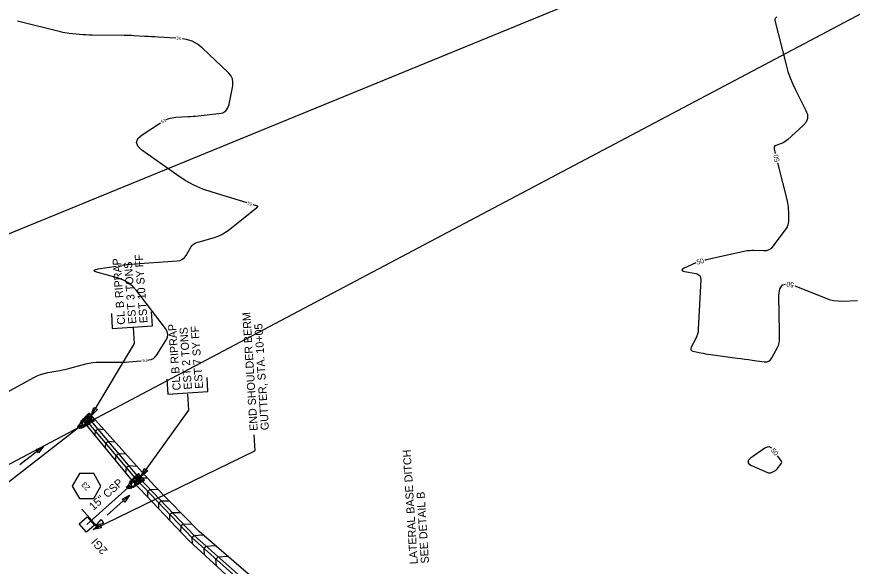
# Model space of a CAD drawing. Extents: x 2384780 to 2405861, y 547869 to 573706.
# Drawn here: x 2396210 to 2396732, y 554135 to 554478 of the extents above; entities that cross this region are included whole.
import ezdxf

# ---------------------------------------------------------------- set-up
doc = ezdxf.new("R2010")
doc.units = 0
for name, color, linetype in [('Breaklines', 7, 'Continuous'), ('Matchline Text', 7, 'Continuous'), ('Old_Level_11', 7, 'Continuous'), ('Old_Level_12', 7, 'Continuous'), ('Old_Level_23', 7, 'Continuous'), ('Old_Level_5', 7, 'Continuous'), ('Old_Level_60', 7, 'Continuous'), ('Old_Level_61', 7, 'Continuous'), ('Old_Level_63', 7, 'Continuous'), ('Sheet Plan CELL', 7, 'Continuous')]:
    doc.layers.add(name, color=color, linetype=linetype)

# ---------------------------------------------------------------- blocks, each defined once
blk = doc.blocks.new('RIPRAP')
at = {"layer": 'Breaklines'}
for points in [[(-0.002, -0.00625), (-0.00625, -0.00775), (-0.016, -0.0125), (-0.02, -0.00675), (-0.02, -0.003), (-0.008, 0.00275), (-0.002, -0.00025), (-0.002, -0.00625)], [(0.01825, -0.00325), (0.01375, -0.005), (0.00325, -0.00975), (0.00025, -0.00375), (0, 0), (0.01125, 0.005), (0.018, 0.00275), (0.01825, -0.00325)], [(-0.0485, -0.08525), (-0.0425, -0.0835), (-0.03275, -0.0825), (-0.0305, -0.08925), (-0.03175, -0.0945), (-0.0445, -0.09325), (-0.049, -0.089), (-0.0485, -0.08525)], [(-0.046, -0.1025), (-0.04025, -0.098), (-0.02675, -0.09375), (-0.02, -0.09975), (-0.02, -0.10575), (-0.03625, -0.11225), (-0.044, -0.1085), (-0.046, -0.1025)], [(-0.03675, -0.07275), (-0.04075, -0.06825), (-0.04325, -0.0585), (-0.0395, -0.054), (-0.035, -0.054), (-0.031, -0.0665), (-0.033, -0.0705), (-0.03675, -0.07275)], [(-0.0305, -0.05975), (-0.035, -0.05625), (-0.0375, -0.0465), (-0.033, -0.042), (-0.02925, -0.042), (-0.02475, -0.05375), (-0.02675, -0.05825), (-0.0305, -0.05975)], [(-0.00025, -0.11525), (-0.0145, -0.10575), (-0.0355, -0.078), (-0.0255, -0.056), (-0.00975, -0.051), (0.01725, -0.08475), (0.01525, -0.10425), (0.002, -0.11775)], [(-0.0345, -0.0215), (-0.0265, -0.01775), (-0.007, -0.01125), (0.00375, -0.02075), (0.003, -0.0315), (-0.02075, -0.03775), (-0.03225, -0.032), (-0.0345, -0.024)], [(-0.0275, -0.0395), (-0.023, -0.03925), (-0.014, -0.039), (-0.0115, -0.045), (-0.0115, -0.04875), (-0.0235, -0.049), (-0.0295, -0.04475), (-0.0275, -0.0395)], [(-0.0095, -0.039), (0.00025, -0.0365), (0.0205, -0.036), (0.02775, -0.0495), (0.024, -0.05775), (-0.00075, -0.05675), (-0.009, -0.0485), (-0.0095, -0.039)], [(0.009, -0.07425), (0.0045, -0.07075), (0.00225, -0.061), (0.00625, -0.05625), (0.01, -0.057), (0.01425, -0.06825), (0.01275, -0.072), (0.009, -0.07425)], [(0.012, -0.0355), (0.00825, -0.0295), (0.0035, -0.01775), (0.01025, -0.00925), (0.01825, -0.009), (0.0225, -0.027), (0.01875, -0.033), (0.012, -0.0355)], [(0.01975, -0.07925), (0.01525, -0.07475), (0.01375, -0.06525), (0.01725, -0.0605), (0.02175, -0.0605), (0.02575, -0.07325), (0.0235, -0.077), (0.01975, -0.07925)], [(0.0225, -0.12), (0.0185, -0.11625), (0.01675, -0.10675), (0.0205, -0.102), (0.025, -0.102), (0.0285, -0.114), (0.02625, -0.11775), (0.0225, -0.12)], [(0.02025, -0.07975), (0.02825, -0.07725), (0.04025, -0.077), (0.045, -0.08725), (0.042, -0.0935), (0.02475, -0.092), (0.02025, -0.0855), (0.02025, -0.07975)], [(0.03125, -0.0765), (0.0265, -0.073), (0.02425, -0.06325), (0.0285, -0.0585), (0.03225, -0.05925), (0.03625, -0.0705), (0.035, -0.07425), (0.03125, -0.0765)], [(0.03775, -0.114), (0.03325, -0.11025), (0.031, -0.1005), (0.035, -0.096), (0.03875, -0.09675), (0.043, -0.10775), (0.0415, -0.1115), (0.03775, -0.114)], [(-0.06725, -0.1915), (-0.06125, -0.18975), (-0.0515, -0.18875), (-0.04925, -0.1955), (-0.0505, -0.20075), (-0.06325, -0.1995), (-0.06775, -0.19525), (-0.06725, -0.1915)], [(-0.061, -0.17925), (-0.055, -0.17725), (-0.04525, -0.17625), (-0.043, -0.183), (-0.04425, -0.18825), (-0.057, -0.187), (-0.0615, -0.18275), (-0.061, -0.17925)], [(-0.04975, -0.14825), (-0.05425, -0.14475), (-0.05675, -0.135), (-0.05225, -0.1305), (-0.0485, -0.1305), (-0.04375, -0.14225), (-0.046, -0.14675), (-0.04975, -0.14825)], [(-0.04975, -0.17575), (-0.05375, -0.1705), (-0.05675, -0.16075), (-0.05225, -0.157), (-0.04875, -0.157), (-0.04375, -0.169), (-0.046, -0.1735), (-0.04975, -0.17575)], [(-0.046, -0.12775), (-0.0505, -0.12425), (-0.053, -0.1145), (-0.0485, -0.11), (-0.04475, -0.11), (-0.04, -0.12175), (-0.04225, -0.12625), (-0.046, -0.12775)], [(-0.032, -0.15425), (-0.03625, -0.15575), (-0.046, -0.158), (-0.0505, -0.15375), (-0.05075, -0.15075), (-0.041, -0.146), (-0.035, -0.14825), (-0.03275, -0.152)], [(-0.05075, -0.19675), (-0.0405, -0.195), (-0.021, -0.194), (-0.01375, -0.208), (-0.018, -0.21775), (-0.042, -0.21675), (-0.0505, -0.20725), (-0.05075, -0.19675)], [(-0.04275, -0.12825), (-0.03225, -0.126), (-0.012, -0.1275), (-0.00575, -0.1395), (-0.009, -0.15), (-0.033, -0.1485), (-0.04375, -0.13875), (-0.04275, -0.12825)], [(-0.0355, -0.17625), (-0.037, -0.1725), (-0.04125, -0.16275), (-0.03525, -0.158), (-0.0315, -0.158), (-0.02675, -0.17075), (-0.031, -0.174), (-0.0355, -0.17625)], [(-0.023, -0.1195), (-0.02725, -0.12175), (-0.037, -0.126), (-0.041, -0.1195), (-0.041, -0.11625), (-0.029, -0.1115), (-0.02525, -0.1135), (-0.023, -0.1195)], [(-0.012, -0.187), (-0.01875, -0.19075), (-0.033, -0.1935), (-0.039, -0.1875), (-0.039, -0.1815), (-0.02275, -0.17675), (-0.01525, -0.17875), (-0.012, -0.187)], [(-0.0215, -0.16975), (-0.02625, -0.1655), (-0.0285, -0.15575), (-0.024, -0.15125), (-0.02025, -0.15175), (-0.01625, -0.163), (-0.01775, -0.1675), (-0.0215, -0.16975)], [(-0.01575, -0.1245), (-0.02025, -0.12125), (-0.022, -0.11125), (-0.0185, -0.10675), (-0.014, -0.10675), (-0.00975, -0.1185), (-0.012, -0.123), (-0.01575, -0.1245)], [(0.00075, -0.15075), (0.0045, -0.15875), (0.011, -0.179), (0.0015, -0.18875), (-0.009, -0.189), (-0.01475, -0.16525), (-0.012, -0.153), (-0.0015, -0.1515)], [(-0.0115, -0.204), (-0.00425, -0.2025), (0.0085, -0.20225), (0.01275, -0.21275), (0.01125, -0.2185), (-0.0075, -0.21675), (-0.01225, -0.21075), (-0.0115, -0.204)], [(-0.00575, -0.118), (0.00025, -0.1155), (0.0085, -0.1175), (0.0125, -0.12425), (0.01025, -0.128), (-0.00175, -0.12825), (-0.00575, -0.12175), (-0.00575, -0.118)], [(0.04, -0.14075), (0.03075, -0.14625), (0.009, -0.15575), (-0.004, -0.14175), (-0.00425, -0.132), (0.024, -0.123), (0.03825, -0.1285), (0.0425, -0.1405)], [(0.00625, -0.2035), (0.00175, -0.19975), (-0.001, -0.19), (0.0035, -0.1855), (0.00725, -0.1855), (0.012, -0.1975), (0.01, -0.202), (0.00625, -0.2035)], [(0.01625, -0.174), (0.0125, -0.17075), (0.009, -0.16), (0.0135, -0.1555), (0.01725, -0.15625), (0.022, -0.168), (0.02075, -0.17175), (0.01625, -0.174)], [(0.026, -0.18075), (0.03225, -0.18875), (0.03875, -0.20825), (0.02925, -0.219), (0.01875, -0.21675), (0.012, -0.193), (0.01575, -0.184), (0.026, -0.17925)], [(0.0205, -0.15575), (0.0265, -0.15325), (0.03475, -0.15525), (0.03875, -0.162), (0.0365, -0.16575), (0.0245, -0.166), (0.0205, -0.1595), (0.0205, -0.15575)], [(0.04925, -0.17425), (0.044, -0.17875), (0.03525, -0.1805), (0.02975, -0.177), (0.0295, -0.171), (0.0415, -0.16925), (0.0475, -0.1705), (0.04925, -0.17425)], [(0.048, -0.1195), (0.04425, -0.12325), (0.036, -0.12575), (0.03, -0.122), (0.02975, -0.1155), (0.04175, -0.11375), (0.04775, -0.11575), (0.048, -0.1195)], [(0.0335, -0.189), (0.0395, -0.18675), (0.04775, -0.18875), (0.0515, -0.1955), (0.04925, -0.19925), (0.03725, -0.1995), (0.0335, -0.19275), (0.0335, -0.189)], [(0.043, -0.162), (0.03825, -0.1585), (0.036, -0.14875), (0.04, -0.144), (0.04375, -0.14475), (0.048, -0.15575), (0.04675, -0.1595), (0.043, -0.162)], [(0.04325, -0.22375), (0.0385, -0.22025), (0.03625, -0.2105), (0.0405, -0.20575), (0.04425, -0.2065), (0.0485, -0.2175), (0.047, -0.22125), (0.04325, -0.22375)], [(-0.064, -0.2115), (-0.058, -0.20975), (-0.04825, -0.20875), (-0.046, -0.2155), (-0.04725, -0.22075), (-0.06, -0.2195), (-0.0645, -0.21525), (-0.064, -0.2115)]]:
    blk.add_lwpolyline(points, dxfattribs=at)
blk = doc.blocks.new('IN')
at = {"layer": 'Matchline Text'}
blk.add_lwpolyline([(-0.07025, 0.067), (0.07025, 0.067), (0.07025, -0.067), (-0.07025, -0.067)], close=True, dxfattribs=at)
blk = doc.blocks.new('AH1')
at = {"layer": 'Old_Level_23'}
blk.add_lwpolyline([(-5.28, 1.32), (0, 0), (-5.28, -1.32)], close=True, dxfattribs=at)

msp = doc.modelspace()

# ---------------------------------------------------------------- linework, layer by layer
at = {"layer": 'Breaklines'}
for p, q in [((2396157.8775, 554151.37125), (2396248.564, 554221.70325)), ((2396257.69981, 554158.09255), (2396358.69952, 554207.21155)), ((2396253.62925, 554161.1675), (2396279.2445, 554184.03275)), ((2396259.9555, 554160.1125), (2396250.65075, 554170.71225))]:
    msp.add_line(p, q, dxfattribs=at)
for points in [[(2396268.98275, 554293.059), (2396269.59325, 554283.6435), (2396294.62025, 554285.26625), (2396294.0475, 554294.09225)], [(2396256.48, 554229.16), (2396283.5305, 554274.27475), (2396282.91225, 554284.2555)], [(2396303.685, 554252.05875), (2396304.2955, 554242.64325), (2396329.3225, 554244.266), (2396328.74975, 554253.092)], [(2396287.522, 554191.1185), (2396317.40275, 554232.64375), (2396316.7845, 554242.6245)]]:
    msp.add_lwpolyline(points, dxfattribs=at)
msp.add_lwpolyline([(2396262.74295, 554159.15519), (2396257.69981, 554158.09255), (2396261.64958, 554161.40342)], close=True, dxfattribs=at)
at = {"layer": 'Old_Level_12'}
msp.add_lwpolyline([(2396262.51548, 554185.21012), (2396258.04098, 554192.96012), (2396249.09198, 554192.96012), (2396244.61748, 554185.21012), (2396249.09198, 554177.46012), (2396258.04098, 554177.46012)], close=True, dxfattribs=at)
at = {"layer": 'Old_Level_5'}
for p, q in [((2396358.07277, 554217.1918), (2396358.69952, 554207.21155)), ((2396226.70325, 554209.99025), (2396211.82075, 554198.51975)), ((2396280.28875, 554179.4635), (2396266.3165, 554166.90025))]:
    msp.add_line(p, q, dxfattribs=at)
for points in [[(2396221.9795, 554207.928), (2396226.70325, 554209.99025), (2396223.50575, 554205.94825)], [(2396275.7345, 554177.05), (2396280.28875, 554179.4635), (2396277.40625, 554175.19125)]]:
    msp.add_lwpolyline(points, close=True, dxfattribs=at)
at = {"layer": 'Old_Level_60'}
for points in [[(2396309.2865, 554464.964), (2396298.29925, 554465.65625), (2396296.1885, 554465.787), (2396294.07725, 554465.91325), (2396291.966, 554466.035), (2396289.8545, 554466.1525), (2396282.95625, 554466.5285), (2396281.478, 554466.60075), (2396279.999, 554466.65625), (2396278.5195, 554466.69475), (2396277.03925, 554466.7165), (2396257.006, 554466.8975), (2396255.03775, 554466.93725), (2396253.07175, 554467.02125), (2396251.108, 554467.1495), (2396249.14675, 554467.32175), (2396242.744, 554467.9565), (2396241.37625, 554468.117), (2396240.017, 554468.3265), (2396238.666, 554468.58475), (2396237.3235, 554468.892), (2396210.2855, 554475.59375)], [(2396303.0475, 554414.03875), (2396304.853, 554414.7645), (2396307.01375, 554415.3125), (2396309.2675, 554415.5765), (2396316.78025, 554415.97525), (2396318.38925, 554416.07125), (2396319.99675, 554416.1885), (2396321.60225, 554416.32675), (2396323.20625, 554416.4865), (2396336.05725, 554417.8505), (2396338.53175, 554418.44625), (2396340.44775, 554419.649), (2396341.8055, 554421.45875), (2396342.6045, 554423.87525), (2396344.76175, 554435.1625), (2396344.9425, 554437.4905), (2396344.5605, 554439.6365), (2396343.6155, 554441.601), (2396342.10775, 554443.38375), (2396325.6615, 554458.9355), (2396322.6985, 554461.30825), (2396319.47125, 554463.07325), (2396315.9795, 554464.23), (2396313.26975, 554464.62625)], [(2396353.7275, 554362.13125), (2396331.88, 554368.7475), (2396326.05025, 554370.77125), (2396320.44175, 554373.245), (2396315.05375, 554376.1685), (2396309.88675, 554379.542), (2396288.0035, 554395.115), (2396285.4415, 554397.53975), (2396284.61975, 554399.92875), (2396285.5385, 554402.282), (2396288.19775, 554404.59975), (2396299.596, 554412.02725)], [(2396275.99275, 554323.23725), (2396276.15675, 554323.26325), (2396276.658, 554323.342), (2396277.15925, 554323.42075), (2396277.6605, 554323.49975), (2396279.29825, 554323.75725), (2396279.6495, 554323.8085), (2396280.00175, 554323.852), (2396280.35475, 554323.88775), (2396280.70875, 554323.9155), (2396310.19375, 554325.90475), (2396311.908, 554326.2105), (2396313.39625, 554326.88075), (2396314.65825, 554327.916), (2396315.694, 554329.31575), (2396318.70825, 554334.48425), (2396319.4275, 554335.4975), (2396320.29325, 554336.32225), (2396321.306, 554336.958), (2396322.46525, 554337.40525), (2396333.41925, 554340.542), (2396335.7115, 554341.32075), (2396337.89375, 554342.3125), (2396339.96575, 554343.51775), (2396341.9275, 554344.936), (2396359.89475, 554359.30425), (2396359.94825, 554359.34525), (2396360.003, 554359.38375), (2396360.0595, 554359.42025), (2396360.11775, 554359.45425), (2396360.30975, 554359.56175), (2396360.347, 554359.58775), (2396360.3765, 554359.61925), (2396360.39825, 554359.65675), (2396360.41225, 554359.7), (2396360.45825, 554359.91), (2396360.46175, 554359.95225), (2396360.45275, 554359.9885), (2396360.43125, 554360.0195), (2396360.39725, 554360.0445), (2396360.08925, 554360.21425), (2396360.044, 554360.23725), (2396359.99725, 554360.25625), (2396359.9495, 554360.272), (2396359.90025, 554360.284), (2396359.7375, 554360.31775), (2396359.70275, 554360.3255), (2396359.66825, 554360.33375), (2396359.63375, 554360.343), (2396359.5995, 554360.353), (2396357.55575, 554360.97175)], [(2396291.5275, 554263.89325), (2396292.35975, 554263.98475), (2396293.911, 554264.3185), (2396295.272, 554264.95675), (2396296.44225, 554265.9), (2396297.42225, 554267.148), (2396303.1065, 554276.1445), (2396303.999, 554278.0575), (2396304.24075, 554279.94175), (2396303.8315, 554281.7965), (2396302.77125, 554283.62225), (2396284.64175, 554307.32), (2396282.14975, 554310.0985), (2396279.31625, 554312.36625), (2396276.1405, 554314.124), (2396272.623, 554315.371), (2396260.57375, 554318.61125), (2396258.64475, 554319.27075), (2396258.0215, 554319.8605), (2396258.704, 554320.3805), (2396260.69225, 554320.83075), (2396272.04125, 554322.61575)], [(2396200.23425, 554241.837), (2396220.6205, 554253.05), (2396222.69375, 554254.0835), (2396224.83025, 554254.93775), (2396227.03, 554255.613), (2396229.29275, 554256.109), (2396236.78775, 554257.43675), (2396238.39025, 554257.73825), (2396239.985, 554258.07325), (2396241.5725, 554258.442), (2396243.1525, 554258.8445), (2396253.0895, 554261.4885), (2396255.22825, 554261.98425), (2396257.38525, 554262.33825), (2396259.561, 554262.55075), (2396261.75525, 554262.6215), (2396275.239, 554262.6215), (2396277.6035, 554262.65375), (2396279.9645, 554262.751), (2396282.322, 554262.91275), (2396284.676, 554263.13925), (2396287.5515, 554263.45575)]]:
    msp.add_lwpolyline(points, dxfattribs=at)
at = {"layer": 'Old_Level_61'}
for points in [[(2396684.5695, 554478.38975), (2396683.7345, 554477.56925), (2396683.461, 554477.23075), (2396683.29825, 554476.86125), (2396683.24625, 554476.461), (2396683.305, 554476.02975), (2396690.3735, 554448.3325), (2396691.54825, 554444.20825), (2396692.94575, 554440.16825), (2396694.56625, 554436.21225), (2396696.4095, 554432.3405), (2396702.79525, 554419.82975), (2396703.714, 554417.231), (2396703.734, 554414.7965), (2396702.85475, 554412.526), (2396701.07675, 554410.42), (2396691.27675, 554401.51525), (2396690.4145, 554400.80475), (2396689.49575, 554400.18825), (2396688.5205, 554399.666), (2396687.4885, 554399.23775), (2396684.025, 554397.993), (2396683.39925, 554397.66375), (2396683.0065, 554397.21), (2396682.8465, 554396.6315), (2396682.91925, 554395.92825), (2396683.6465, 554392.98825)], [(2396685.08725, 554387.164), (2396690.956, 554363.43825), (2396691.32825, 554361.71275), (2396691.594, 554359.974), (2396691.7535, 554358.2225), (2396691.8065, 554356.458), (2396691.8065, 554350.67275), (2396691.71525, 554349.46275), (2396691.44175, 554348.31225), (2396690.9855, 554347.221), (2396690.347, 554346.189), (2396682.19175, 554334.989), (2396681.00025, 554333.68), (2396679.6175, 554332.76325), (2396678.04375, 554332.23875), (2396676.27875, 554332.1065), (2396670.2005, 554332.315), (2396668.90175, 554332.3195), (2396667.61025, 554332.24325), (2396666.326, 554332.0865), (2396665.049, 554331.84925), (2396641.53475, 554326.724), (2396640.76825, 554326.55275), (2396640.00375, 554326.37375), (2396639.69575, 554326.29825)], [(2396633.943, 554324.62025), (2396633.931, 554324.61525), (2396626.741, 554321.3845), (2396625.6, 554320.7375), (2396625.25825, 554320.18075), (2396625.71575, 554319.7145), (2396626.9725, 554319.3385), (2396634.188, 554317.898), (2396635.531, 554317.431), (2396636.467, 554316.6475), (2396636.99675, 554315.5475), (2396637.1195, 554314.131), (2396635.541, 554283.237), (2396635.3685, 554281.58675), (2396635.02175, 554279.98425), (2396634.5005, 554278.42975), (2396633.80525, 554276.92325), (2396631.14875, 554271.88875), (2396630.84375, 554271.03475), (2396630.9225, 554270.35725), (2396631.3855, 554269.85675), (2396632.23275, 554269.53275)], [(2396632.23275, 554269.53275), (2396637.082, 554268.43275), (2396638.56975, 554268.11325), (2396640.0635, 554267.828), (2396641.56325, 554267.57725), (2396643.0695, 554267.3605), (2396659.875, 554265.1405), (2396662.2, 554264.83025), (2396664.52425, 554264.51375), (2396666.84775, 554264.1915), (2396669.17025, 554263.863), (2396676.75625, 554262.78), (2396678.2745, 554262.75825), (2396679.579, 554263.1575), (2396680.669, 554263.97725), (2396681.54475, 554265.21775), (2396685.26825, 554272.245), (2396685.64875, 554273.071), (2396685.9285, 554273.92375), (2396686.10775, 554274.803), (2396686.18625, 554275.709), (2396686.279, 554278.71225), (2396686.295, 554279.35575), (2396686.3035, 554279.9995), (2396686.3045, 554280.64325), (2396686.29775, 554281.287), (2396685.9235, 554304.345), (2396686.427, 554308.43975), (2396688.09825, 554310.84175), (2396689.96275, 554311.30775)], [(2396695.752, 554310.246), (2396714.7065, 554302.692), (2396717.3625, 554301.785), (2396720.06825, 554301.1615), (2396722.82425, 554300.821), (2396725.63025, 554300.764), (2396734.87775, 554301.0405)], [(2396681.3465, 554208.826), (2396681.03, 554209.14475), (2396679.806, 554209.6585), (2396678.48275, 554209.554), (2396677.06025, 554208.83125), (2396668.239, 554202.6495), (2396666.849, 554201.3735), (2396666.45875, 554200.19475), (2396667.069, 554199.1135), (2396668.679, 554198.1295)], [(2396668.679, 554198.1295), (2396678.698, 554193.6895), (2396679.34125, 554193.47875), (2396679.9815, 554193.41775), (2396680.61825, 554193.5065), (2396681.252, 554193.74525), (2396683.3165, 554194.77025), (2396683.74225, 554195.01025), (2396684.1355, 554195.2915), (2396684.4955, 554195.61375), (2396684.82275, 554195.977), (2396687.12225, 554198.81675), (2396687.49475, 554199.4275), (2396687.62725, 554200.04325), (2396687.5195, 554200.66375), (2396687.17125, 554201.28875), (2396685.057, 554204.12275)]]:
    msp.add_lwpolyline(points, dxfattribs=at)
at = {"layer": 'Old_Level_63'}
for points in [[(2395727.98416, 554147.46061), (2397412.65799, 554838.03553), (2397895.79633, 554886.52031)], [(2395724.84445, 553944.748), (2397412.65799, 554838.03553)]]:
    msp.add_lwpolyline(points, dxfattribs=at)
at = {"layer": 'Sheet Plan CELL'}
for points in [[(2396252.375, 554224.73875), (2396252.58825, 554227.26125), (2396252.58825, 554227.26125), (2396252.58825, 554227.26125), (2396254.11875, 554228.553), (2396257.34375, 554228.2805)], [(2396718.874, 553888.3475), (2396675.9795, 553914.18075), (2396630.41075, 553941.8245), (2396587.73, 553968.283), (2396541.69525, 553995.725), (2396498.7765, 554022.00225), (2396452.53, 554050.00125), (2396424.23825, 554068.7855), (2396389.24475, 554093.6695), (2396350.42125, 554125.209), (2396319.424, 554152.87625), (2396284.85175, 554189.03925), (2396252.58825, 554227.26125)], [(2396719.90575, 553890.06075), (2396677.014, 553915.89225), (2396631.45625, 553943.5295), (2396588.769, 553969.992), (2396542.7295, 553997.43675), (2396499.8165, 554023.7105), (2396453.6015, 554051.6905), (2396425.37125, 554070.434), (2396390.456, 554095.26225), (2396351.7185, 554126.732), (2396320.815, 554154.3155), (2396286.34025, 554190.3765), (2396254.1165, 554228.55125)], [(2396747.7975, 553883.12575), (2396682.9405, 553920.16575), (2396640.2955, 553946.33125), (2396597.636, 553972.47125), (2396554.4945, 553997.75925), (2396511.80025, 554023.83725), (2396469.05, 554049.817), (2396433.51125, 554069.87325), (2396391.86925, 554099.74225), (2396353.1395, 554131.3655), (2396323.79275, 554156.776), (2396295.818, 554185.57875), (2396257.28225, 554228.34875)], [(2396715.97025, 553882.879), (2396673.41925, 553909.3595), (2396628.14825, 553937.28025), (2396585.4615, 553963.7275), (2396539.877, 553991.82025), (2396497.12, 554018.445), (2396451.1375, 554046.79425), (2396422.52775, 554066.289), (2396387.34, 554091.4555), (2396348.30225, 554122.74625), (2396317.4255, 554151.09225), (2396282.9745, 554187.3625), (2396252.375, 554224.73875)], [(2396258.808, 554216.881), (2396259.0395, 554219.6185), (2396259.0395, 554219.6185), (2396259.0395, 554219.6185), (2396260.57, 554220.9105), (2396264.26575, 554220.598)], [(2396265.241, 554209.02325), (2396265.49075, 554211.976), (2396265.49075, 554211.976), (2396265.49075, 554211.976), (2396267.02125, 554213.26775), (2396271.18775, 554212.9155)], [(2396271.67425, 554201.1655), (2396271.942, 554204.33325), (2396271.942, 554204.33325), (2396271.942, 554204.33325), (2396273.4725, 554205.625), (2396278.1095, 554205.233)], [(2396278.10725, 554193.30775), (2396278.39325, 554196.6905), (2396278.39325, 554196.6905), (2396278.39325, 554196.6905), (2396279.9235, 554197.9825), (2396285.03125, 554197.55075)], [(2396284.76375, 554185.47875), (2396284.844, 554189.0475), (2396284.844, 554189.0475), (2396284.844, 554189.0475), (2396286.2915, 554190.4315), (2396291.55225, 554190.31325)], [(2396291.674, 554178.20375), (2396291.75525, 554181.81825), (2396291.75525, 554181.81825), (2396291.75525, 554181.81825), (2396293.20275, 554183.20225), (2396298.236, 554183.089)], [(2396298.58425, 554170.9285), (2396298.6665, 554174.58875), (2396298.6665, 554174.58875), (2396298.6665, 554174.58875), (2396300.11425, 554175.97275), (2396305.26025, 554175.857)], [(2396305.4945, 554163.6535), (2396305.57775, 554167.3595), (2396305.57775, 554167.3595), (2396305.57775, 554167.3595), (2396307.0255, 554168.7435), (2396312.28425, 554168.62525)], [(2396312.4045, 554156.37825), (2396312.489, 554160.13025), (2396312.489, 554160.13025), (2396312.489, 554160.13025), (2396313.93675, 554161.51425), (2396319.308, 554161.3935)], [(2396319.61525, 554149.082), (2396319.3985, 554152.899), (2396319.3985, 554152.899), (2396319.3985, 554152.899), (2396320.732, 554154.39325), (2396326.187, 554154.70275)], [(2396327.088, 554142.22175), (2396326.86, 554146.239), (2396326.86, 554146.239), (2396326.86, 554146.239), (2396328.1935, 554147.73325), (2396333.8645, 554148.055)], [(2396334.561, 554135.36125), (2396334.3215, 554139.57925), (2396334.3215, 554139.57925), (2396334.3215, 554139.57925), (2396335.65525, 554141.07325), (2396341.542, 554141.4075)]]:
    msp.add_lwpolyline(points, dxfattribs=at)

# ---------------------------------------------------------------- block references
at = {"layer": 'Old_Level_23'}
for p, xscale, yscale, rotation in [((2396256.48, 554229.16), 1.0000006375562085, 1.000000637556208, -120.94664356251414), ((2396287.522, 554191.1185), 0.9999995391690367, 0.9999995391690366, -125.73803789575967), ((2396259.01875, 554160.104), 0.999999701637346, 0.999999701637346, -145.30668575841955)]:
    msp.add_blockref('AH1', p, dxfattribs=dict(at, xscale=xscale, yscale=yscale, rotation=rotation))
at = {"layer": 'Old_Level_5', "xscale": 49.99999999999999, "yscale": 50.00000000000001, "rotation": 131.5470882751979}
for name, p in [('RIPRAP', (2396248.564, 554221.70325)), ('RIPRAP', (2396279.2445, 554184.03275)), ('IN', (2396253.62925, 554161.1675))]:
    msp.add_blockref(name, p, dxfattribs=at)

# ---------------------------------------------------------------- texts
at = {"layer": 'Breaklines'}
for s, height, rotation, p in [('EST 10 SY FF', 4.9999995, 94.1715389, (2396291.62925, 554287.1865)), ('CL B RIPRAP', 4.9999995, 94.1715389, (2396277.66625, 554286.16825)), ('EST 3 TONS ', 4.9999995, 94.1715389, (2396284.64775, 554286.67725)), ('CL B RIPRAP', 4.9999995, 94.1715389, (2396312.36875, 554245.168)), ('EST 2 TONS ', 4.9999995, 94.1715389, (2396319.35, 554245.677)), ('EST 7 SY FF', 4.9999995, 94.1715389, (2396326.3315, 554246.1865)), ('15" CSP', 5, 41.7534417, (2396257.83, 554169.6705)), ('2GI', 4.999999, 131.5463361, (2396266.90303, 554145.15071))]:
    msp.add_text(s, height=height, rotation=rotation, dxfattribs=at).set_placement(p)
at = {"layer": 'Old_Level_11'}
msp.add_text('23', height=3.525, rotation=131.5463361, dxfattribs=at).set_placement((2396256.07108, 554184.20574))
at = {"layer": 'Old_Level_5'}
for s, p in [('END SHOULDER BERM', (2396360.41102, 554219.84355)), ('GUTTER, STA. 10+05', (2396367.39702, 554220.2823)), ('LATERAL BASE DITCH', (2396460.3835, 554136.5315)), ('SEE DETAIL B', (2396467.36975, 554136.97025))]:
    msp.add_text(s, height=4.9999995, rotation=93.5935944, dxfattribs=at).set_placement(p)
at = {"layer": 'Old_Level_60'}
for rotation, p in [(175.1508556, (2396312.49675, 554465.739)), (30.2321222, (2396300.81375, 554411.65425)), (163.1517306, (2396357.0165, 554362.18)), (8.9384861, (2396273.05225, 554321.7625)), (6.2802694, (2396288.522, 554262.5565))]:
    msp.add_text('51', height=2, rotation=rotation, dxfattribs=at).set_placement(p)
at = {"layer": 'Old_Level_61'}
for rotation, p in [(103.8937722, (2396686.39025, 554388.1435)), (16.2607972, (2396634.94275, 554323.4495)), (169.6083167, (2396695.469, 554312.125)), (308.2693583, (2396680.6225, 554207.4525))]:
    msp.add_text('50', height=3, rotation=rotation, dxfattribs=at).set_placement(p)

doc.saveas('drawing.dxf')
